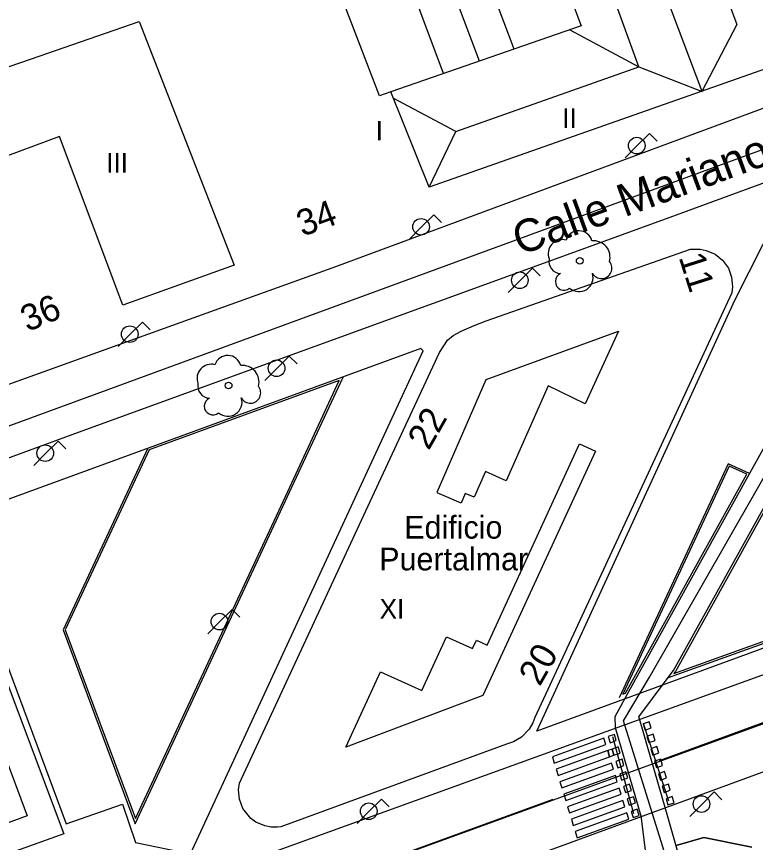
# Model space of a CAD drawing. Extents: x 282771 to 285132, y 4823109 to 4825496.
# Drawn here: x 283708.4 to 283765.2, y 4824268.6 to 4824332.1 of the extents above; entities that cross this region are included whole.
import ezdxf

# ---------------------------------------------------------------- set-up
doc = ezdxf.new("R2010")
doc.units = 0
for name, color, linetype in [('ACERA-BORDILLO', 7, 'Continuous'), ('ACERA-INTERIOR', 7, 'Continuous'), ('ARBOL', 7, 'Continuous'), ('CALLE-EJE', 7, 'Continuous'), ('CALLE-TEXTO', 7, 'Continuous'), ('CARRIL-BICI-AREA', 7, 'Continuous'), ('CARRIL-BICI-EJE', 7, 'Continuous'), ('EDIFICIO', 7, 'Continuous'), ('FAROLA', 7, 'Continuous'), ('MEDIANERA', 7, 'Continuous'), ('NUM-LOCAL', 7, 'Continuous'), ('NUM-PORTAL', 7, 'Continuous'), ('NUM-VADO', 7, 'Continuous'), ('PARQUE-JARDIN-AREA', 7, 'Continuous'), ('PASO-PEATONES', 7, 'Continuous'), ('SENAL-VIARIA', 7, 'Continuous'), ('TXT-ALTURA-EDIFICIO', 7, 'Continuous'), ('TXT-EDIFICIOS', 7, 'Continuous'), ('ZONA-VERDE', 7, 'Continuous')]:
    doc.layers.add(name, color=color, linetype=linetype)

msp = doc.modelspace()

# ---------------------------------------------------------------- linework, layer by layer
at = {"layer": 'ACERA-BORDILLO'}
for points in [[(283947.916, 4824386.195), (283841.206, 4824347.031), (283806.966, 4824334.441), (283775.826, 4824322.981), (283758.312, 4824316.541), (283713.412, 4824300.236), (283697.002, 4824294.211), (283685.307, 4824289.931), (283667.697, 4824283.482), (283655.668, 4824279.417), (283646.593, 4824277.147), (283642.003, 4824276.237), (283637.388, 4824275.487), (283632.963, 4824275.002)], [(283798.155, 4824337.076), (283732.902, 4824312.871), (283692.382, 4824298.296)], [(283637.018, 4824253.203), (283638.926, 4824251.428), (283641.505, 4824249.063), (283643.01, 4824247.719), (283644.897, 4824246.13), (283646.878, 4824244.64), (283648.26, 4824243.887), (283649.602, 4824243.208), (283650.849, 4824242.785), (283652.097, 4824242.423), (283653.664, 4824242.182), (283655.031, 4824242.09), (283656.842, 4824242.182), (283658.592, 4824242.677), (283675.604, 4824248.79), (283674.943, 4824250.526), (283712.674, 4824265.254), (283713.66, 4824262.671), (283804.502, 4824295.551), (283843.2, 4824309.763)], [(283727.322, 4824260.012), (283750.962, 4824268.652), (283769.521, 4824275.452), (283784.821, 4824281.012), (283803.421, 4824287.812), (283824.18, 4824295.383), (283824.641, 4824295.552), (283825.101, 4824295.722), (283849.051, 4824304.311)]]:
    msp.add_lwpolyline(points, dxfattribs=at)
at = {"layer": 'ACERA-INTERIOR'}
for points in [[(283774.591, 4824286.792), (283748.372, 4824277.202), (283763.621, 4824310.361), (283766.811, 4824316.671), (283788.761, 4824324.661), (283791.631, 4824323.421)], [(283712.212, 4824270.062), (283716.532, 4824271.592), (283717.552, 4824268.632), (283721.762, 4824267.782), (283739.643, 4824306.408), (283739.473, 4824306.588), (283703.511, 4824293.45), (283712.212, 4824270.062)], [(283718.495, 4824298.924), (283711.984, 4824284.973), (283717.525, 4824270.086), (283729.383, 4824295.551), (283733.486, 4824304.401)], [(283764.718, 4824296.997), (283763.078, 4824297.74), (283754.698, 4824279.758)], [(283758.481, 4824281.311), (283768.122, 4824284.784), (283772.13, 4824293.611), (283766.768, 4824296.067)], [(283759.089, 4824268.402), (283761.21, 4824269.025), (283764.889, 4824268.283)]]:
    msp.add_lwpolyline(points, dxfattribs=at)
at = {"layer": 'ARBOL'}
for centre in [(283751.672, 4824313.331), (283724.7, 4824303.756)]:
    msp.add_circle(centre, 0.255, dxfattribs=at)
for centre, radius, start, end in [((283751.602, 4824314.591), 1.038, 15.64228, 161.38435), ((283750.342, 4824313.861), 1.097, 75.4318, 200.55608), ((283752.732, 4824313.591), 1.272, 345.03273, 95.79925), ((283750.232, 4824313.291), 0.935, 168.59898, 268.13236), ((283753.342, 4824312.761), 0.797, 208.96246, 38.99103), ((283750.472, 4824311.741), 0.672, 113.73672, 309.4725), ((283751.612, 4824312.041), 1.086, 228.95447, 17.92796), ((283724.63, 4824305.016), 1.038, 15.64228, 161.38435), ((283723.37, 4824304.286), 1.097, 75.4318, 200.55608), ((283725.76, 4824304.016), 1.272, 345.03273, 95.79925), ((283723.26, 4824303.716), 0.935, 168.59898, 268.13236), ((283726.369, 4824303.186), 0.797, 208.96246, 38.99103), ((283723.5, 4824302.166), 0.672, 113.73672, 309.4725), ((283724.64, 4824302.466), 1.086, 228.95447, 17.92796)]:
    msp.add_arc(centre, radius, start, end, dxfattribs=at)
at = {"layer": 'CALLE-EJE'}
for points in [[(283623.463, 4824276.152), (283631.536, 4824277.707), (283643.497, 4824279.522), (283655.03, 4824282.192), (283668.593, 4824286.463), (283695.931, 4824296.288), (283808.594, 4824337.616), (283856.649, 4824355.45), (283890.715, 4824367.944), (283918.427, 4824378.463), (283946.139, 4824388.982), (283948.755, 4824389.292), (283951.27, 4824389.061), (283954.039, 4824388.011), (283957.804, 4824384.284), (283969.178, 4824351.877)], [(283650.523, 4824235.462), (283665.761, 4824241.46), (283814.821, 4824295.571), (283969.178, 4824351.877)]]:
    msp.add_lwpolyline(points, dxfattribs=at)
at = {"layer": 'CARRIL-BICI-AREA'}
for points in [[(283766.115, 4824299.521), (283764.718, 4824296.997), (283755.297, 4824279.98), (283754.368, 4824278.286), (283754.391, 4824277.469), (283756.366, 4824270.691), (283756.707, 4824268.054)], [(283759.309, 4824267.56), (283758.286, 4824271.161), (283756.253, 4824278.138), (283756.21, 4824278.286), (283758.324, 4824281.102), (283758.888, 4824281.853), (283766.768, 4824296.067)]]:
    msp.add_lwpolyline(points, dxfattribs=at)
at = {"layer": 'CARRIL-BICI-EJE'}
msp.add_lwpolyline([(283759.041, 4824265.181), (283755.025, 4824277.988), (283757.023, 4824281.333), (283767.243, 4824299.203), (283783.541, 4824321.956), (283783.541, 4824324.098), (283783.555, 4824326.15), (283783.834, 4824326.936), (283784.54, 4824327.642), (283785.312, 4824328.015), (283796.731, 4824332.147)], dxfattribs=at)
at = {"layer": 'EDIFICIO'}
for points in [[(283688.042, 4824415.34), (283763.701, 4824436.39), (283797.711, 4824345.701), (283793.831, 4824337.911), (283740.112, 4824318.991), (283737.162, 4824326.321), (283736.292, 4824326.011), (283727.972, 4824347.681), (283715.642, 4824342.731), (283688.042, 4824415.34)], [(283725.132, 4824312.991), (283716.572, 4824309.921), (283711.712, 4824322.871), (283701.492, 4824319.091), (283699.392, 4824325.351), (283709.482, 4824328.821), (283717.832, 4824331.701), (283725.132, 4824312.991)], [(283735.912, 4824295.551), (283740.902, 4824306.271), (283741.522, 4824307.221), (283741.952, 4824307.596), (283742.552, 4824307.931), (283743.572, 4824308.346), (283744.482, 4824308.711), (283760.181, 4824314.221), (283760.916, 4824314.226), (283761.396, 4824314.131), (283762.081, 4824313.841), (283762.641, 4824313.371), (283763.091, 4824312.771), (283763.336, 4824312.081), (283763.421, 4824311.341), (283763.361, 4824310.861), (283748.212, 4824278.242), (283748.057, 4824277.842), (283747.777, 4824277.347), (283747.192, 4824276.732), (283746.582, 4824276.362), (283746.052, 4824276.192), (283728.702, 4824269.842), (283728.452, 4824269.822), (283727.957, 4824269.827), (283727.477, 4824269.917), (283726.792, 4824270.202), (283726.402, 4824270.492), (283725.792, 4824271.262), (283725.537, 4824271.962), (283725.462, 4824272.692), (283725.522, 4824273.192), (283735.912, 4824295.551)], [(283704.812, 4824288.492), (283712.032, 4824269.302), (283661.973, 4824251.362), (283659.653, 4824250.922), (283658.503, 4824250.977), (283657.353, 4824251.032), (283656.248, 4824251.347), (283654.133, 4824252.227), (283652.273, 4824253.572), (283651.423, 4824254.352), (283650.123, 4824256.252), (283649.293, 4824258.392), (283649.133, 4824259.542), (283648.973, 4824260.692), (283649.183, 4824262.982), (283649.923, 4824265.172), (283651.133, 4824267.122), (283652.763, 4824268.762), (283654.743, 4824269.982), (283704.812, 4824288.492)]]:
    msp.add_lwpolyline(points, dxfattribs=at)
at = {"layer": 'FAROLA'}
for p, q in [((283757.032, 4824323.111), (283756.092, 4824322.181)), ((283757.622, 4824322.521), (283757.032, 4824323.111)), ((283756.092, 4824322.181), (283755.162, 4824321.241)), ((283740.462, 4824316.871), (283739.522, 4824315.941)), ((283741.052, 4824316.281), (283740.462, 4824316.871)), ((283739.522, 4824315.941), (283738.592, 4824315.001)), ((283748.052, 4824312.761), (283747.112, 4824311.831)), ((283748.642, 4824312.171), (283748.052, 4824312.761)), ((283747.112, 4824311.831), (283746.182, 4824310.891)), ((283718.082, 4824308.621), (283717.142, 4824307.691)), ((283718.672, 4824308.031), (283718.082, 4824308.621)), ((283717.142, 4824307.691), (283716.212, 4824306.751)), ((283729.362, 4824306.001), (283728.422, 4824305.071)), ((283729.952, 4824305.411), (283729.362, 4824306.001)), ((283728.422, 4824305.071), (283727.492, 4824304.131)), ((283711.592, 4824299.481), (283710.652, 4824298.551)), ((283712.182, 4824298.891), (283711.592, 4824299.481)), ((283710.652, 4824298.551), (283709.722, 4824297.611)), ((283724.967, 4824286.542), (283724.027, 4824285.612)), ((283725.557, 4824285.952), (283724.967, 4824286.542)), ((283724.027, 4824285.612), (283723.097, 4824284.672)), ((283762.007, 4824272.52), (283761.067, 4824271.59)), ((283762.597, 4824271.93), (283762.007, 4824272.52)), ((283736.442, 4824271.972), (283735.502, 4824271.042)), ((283737.032, 4824271.382), (283736.442, 4824271.972)), ((283735.502, 4824271.042), (283734.572, 4824270.102)), ((283761.067, 4824271.59), (283760.137, 4824270.65))]:
    msp.add_line(p, q, dxfattribs=at)
for centre in [(283756.052, 4824322.181), (283739.482, 4824315.941), (283747.072, 4824311.831), (283717.102, 4824307.691), (283728.382, 4824305.071), (283710.612, 4824298.551), (283723.987, 4824285.612), (283735.462, 4824271.042), (283761.027, 4824271.59)]:
    msp.add_circle(centre, 0.637, dxfattribs=at)
at = {"layer": 'MEDIANERA'}
for points in [[(283711.802, 4824421.7), (283746.622, 4824329.601)], [(283743.962, 4824328.671), (283709.091, 4824421.196)], [(283741.212, 4824327.721), (283706.483, 4824420.471)], [(283748.422, 4824372.721), (283763.731, 4824331.481), (283761.061, 4824326.341)], [(283761.071, 4824326.341), (283752.282, 4824349.681), (283750.252, 4824344.671)], [(283750.252, 4824344.671), (283745.842, 4824347.191), (283751.792, 4824331.391), (283737.162, 4824326.321)], [(283756.202, 4824328.241), (283750.252, 4824344.671)], [(283750.902, 4824331.081), (283756.202, 4824328.241)], [(283742.162, 4824323.251), (283756.202, 4824328.241)], [(283756.202, 4824328.241), (283761.071, 4824326.341)], [(283742.162, 4824323.251), (283737.352, 4824325.831)], [(283740.112, 4824318.991), (283742.162, 4824323.251)], [(283740.722, 4824295.551), (283744.482, 4824304.221), (283754.662, 4824307.911), (283752.102, 4824302.341), (283749.252, 4824303.711), (283746.012, 4824296.431), (283744.422, 4824297.131), (283743.552, 4824295.171), (283742.872, 4824295.461), (283742.552, 4824294.721), (283740.712, 4824295.511)], [(283739.532, 4824280.312), (283741.432, 4824284.452), (283743.442, 4824283.532), (283743.742, 4824284.182), (283744.552, 4824283.812), (283751.652, 4824299.261), (283752.892, 4824298.691), (283744.232, 4824279.942), (283733.702, 4824275.962), (283736.362, 4824281.762), (283739.532, 4824280.312)], [(283655.553, 4824268.322), (283703.582, 4824285.752), (283709.222, 4824270.692), (283661.483, 4824253.142)]]:
    msp.add_lwpolyline(points, dxfattribs=at)
at = {"layer": 'PARQUE-JARDIN-AREA'}
msp.add_lwpolyline([(283759.087, 4824268.398), (283761.21, 4824269.025), (283764.887, 4824268.279)], dxfattribs=at)
at = {"layer": 'PASO-PEATONES'}
for p, q in [((283757.018, 4824277.919), (283756.548, 4824277.748)), ((283756.548, 4824277.748), (283756.694, 4824277.27)), ((283756.694, 4824277.27), (283757.165, 4824277.44)), ((283757.165, 4824277.44), (283757.018, 4824277.919)), ((283754.336, 4824276.948), (283753.865, 4824276.778)), ((283753.865, 4824276.778), (283754.012, 4824276.299)), ((283754.482, 4824276.469), (283754.336, 4824276.948)), ((283757.311, 4824276.961), (283756.841, 4824276.791)), ((283756.841, 4824276.791), (283756.987, 4824276.312)), ((283757.458, 4824276.483), (283757.311, 4824276.961)), ((283753.53, 4824276.656), (283749.569, 4824275.223)), ((283749.716, 4824274.744), (283753.676, 4824276.177)), ((283753.676, 4824276.177), (283753.53, 4824276.656)), ((283754.012, 4824276.299), (283754.482, 4824276.469)), ((283756.987, 4824276.312), (283757.458, 4824276.483)), ((283753.823, 4824275.699), (283749.862, 4824274.265)), ((283754.158, 4824275.82), (283753.823, 4824275.699)), ((283753.823, 4824275.699), (283753.969, 4824275.22)), ((283753.969, 4824275.22), (283753.823, 4824275.699)), ((283754.629, 4824275.99), (283754.158, 4824275.82)), ((283754.158, 4824275.82), (283754.305, 4824275.341)), ((283754.305, 4824275.341), (283754.158, 4824275.82)), ((283754.305, 4824275.341), (283754.775, 4824275.512)), ((283754.775, 4824275.512), (283754.629, 4824275.99)), ((283757.604, 4824276.004), (283757.134, 4824275.834)), ((283757.134, 4824275.834), (283757.28, 4824275.355)), ((283757.28, 4824275.355), (283757.751, 4824275.525)), ((283757.751, 4824275.525), (283757.604, 4824276.004)), ((283749.569, 4824275.223), (283749.716, 4824274.744)), ((283750.009, 4824273.786), (283753.969, 4824275.22)), ((283753.969, 4824275.22), (283754.305, 4824275.341)), ((283754.922, 4824275.033), (283754.451, 4824274.863)), ((283754.451, 4824274.863), (283754.598, 4824274.384)), ((283755.068, 4824274.554), (283754.922, 4824275.033)), ((283757.897, 4824275.046), (283757.426, 4824274.876)), ((283757.426, 4824274.876), (283757.573, 4824274.397)), ((283758.044, 4824274.568), (283757.897, 4824275.046)), ((283749.862, 4824274.265), (283750.009, 4824273.786)), ((283754.116, 4824274.741), (283750.155, 4824273.308)), ((283750.302, 4824272.829), (283754.262, 4824274.262)), ((283754.262, 4824274.262), (283754.116, 4824274.741)), ((283754.598, 4824274.384), (283755.068, 4824274.554)), ((283757.573, 4824274.397), (283758.044, 4824274.568)), ((283754.409, 4824273.784), (283750.448, 4824272.35)), ((283754.555, 4824273.305), (283754.409, 4824273.784)), ((283755.215, 4824274.076), (283754.744, 4824273.905)), ((283754.744, 4824273.905), (283754.89, 4824273.426)), ((283754.89, 4824273.426), (283755.361, 4824273.597)), ((283755.361, 4824273.597), (283755.215, 4824274.076)), ((283758.19, 4824274.089), (283757.719, 4824273.919)), ((283757.719, 4824273.919), (283757.866, 4824273.44)), ((283757.866, 4824273.44), (283758.337, 4824273.61)), ((283758.337, 4824273.61), (283758.19, 4824274.089)), ((283750.155, 4824273.308), (283750.302, 4824272.829)), ((283750.595, 4824271.872), (283754.555, 4824273.305)), ((283755.508, 4824273.118), (283755.037, 4824272.948)), ((283755.037, 4824272.948), (283755.183, 4824272.469)), ((283755.654, 4824272.639), (283755.508, 4824273.118)), ((283758.483, 4824273.132), (283758.012, 4824272.961)), ((283758.012, 4824272.961), (283758.159, 4824272.482)), ((283758.63, 4824272.653), (283758.483, 4824273.132)), ((283750.448, 4824272.35), (283750.595, 4824271.872)), ((283754.701, 4824272.826), (283750.741, 4824271.393)), ((283750.888, 4824270.914), (283754.848, 4824272.348)), ((283754.848, 4824272.348), (283754.701, 4824272.826)), ((283755.183, 4824272.469), (283755.654, 4824272.639)), ((283758.159, 4824272.482), (283758.63, 4824272.653)), ((283754.994, 4824271.869), (283751.034, 4824270.435)), ((283755.141, 4824271.39), (283754.994, 4824271.869)), ((283755.801, 4824272.161), (283755.33, 4824271.99)), ((283755.33, 4824271.99), (283755.476, 4824271.511)), ((283755.476, 4824271.511), (283755.947, 4824271.682)), ((283755.947, 4824271.682), (283755.801, 4824272.161)), ((283758.776, 4824272.174), (283758.305, 4824272.004)), ((283758.305, 4824272.004), (283758.452, 4824271.525)), ((283758.452, 4824271.525), (283758.922, 4824271.695)), ((283758.922, 4824271.695), (283758.776, 4824272.174)), ((283750.741, 4824271.393), (283750.888, 4824270.914)), ((283751.181, 4824269.957), (283755.141, 4824271.39)), ((283756.094, 4824271.203), (283755.623, 4824271.033)), ((283755.623, 4824271.033), (283755.769, 4824270.554)), ((283756.24, 4824270.724), (283756.094, 4824271.203)), ((283751.034, 4824270.435), (283751.181, 4824269.957)), ((283755.287, 4824270.911), (283751.327, 4824269.478)), ((283751.474, 4824268.999), (283755.434, 4824270.433)), ((283755.434, 4824270.433), (283755.287, 4824270.911)), ((283755.769, 4824270.554), (283756.24, 4824270.724)), ((283751.327, 4824269.478), (283751.474, 4824268.999))]:
    msp.add_line(p, q, dxfattribs=at)
at = {"layer": 'SENAL-VIARIA'}
for points in [[(283757.807, 4824274.941), (283780.914, 4824283.408), (283857.136, 4824311.11), (283973.403, 4824353.54)], [(283758.506, 4824271.823), (283756.571, 4824277.79)], [(283755.819, 4824270.855), (283754.227, 4824276.756)], [(283665.761, 4824241.46), (283710.196, 4824257.596), (283749.64, 4824271.96)]]:
    msp.add_lwpolyline(points, dxfattribs=at)
at = {"layer": 'ZONA-VERDE'}
for p, q in [((283733.198, 4824304.136), (283718.604, 4824298.804)), ((283755.193, 4824280.102), (283764.508, 4824296.927)), ((283766.832, 4824295.873), (283759.019, 4824281.78)), ((283758.902, 4824281.622), (283768.012, 4824284.904)), ((283754.988, 4824280.026), (283755.193, 4824280.102))]:
    msp.add_line(p, q, dxfattribs=at)
for points in [[(283718.604, 4824298.804), (283712.146, 4824284.967), (283717.541, 4824270.475), (283729.247, 4824295.615), (283733.198, 4824304.136)], [(283764.508, 4824296.927), (283763.151, 4824297.542), (283754.988, 4824280.026)], [(283759.019, 4824281.78), (283759.008, 4824281.763), (283758.902, 4824281.622)], [(283764.889, 4824268.283), (283761.21, 4824269.025), (283759.089, 4824268.402)]]:
    msp.add_lwpolyline(points, dxfattribs=at)

# ---------------------------------------------------------------- texts
at = {"layer": 'CALLE-TEXTO'}
msp.add_text('Calle Mariano Pola', height=2.5, rotation=20.14431, dxfattribs=at).set_placement((283747.083, 4824313.72))
at = {"layer": 'NUM-LOCAL'}
msp.add_text('36', height=2, rotation=22.95409, dxfattribs=at).set_placement((283709.25, 4824307.844))
at = {"layer": 'NUM-PORTAL'}
for s, rotation, p in [('34', 20.24004, (283730.377, 4824315.167)), ('22', 60.20315, (283740.071, 4824298.7)), ('20', 60.20315, (283748.604, 4824280.571))]:
    msp.add_text(s, height=2, rotation=rotation, dxfattribs=at).set_placement(p)
at = {"layer": 'NUM-VADO'}
msp.add_text('11', height=2, rotation=287.66089, dxfattribs=at).set_placement((283759.265, 4824313.605))
at = {"layer": 'TXT-ALTURA-EDIFICIO'}
for s, p in [('II', (283750.324, 4824323.535)), ('I', (283735.998, 4824322.578)), ('III', (283715.29, 4824320.101)), ('XI', (283736.298, 4824285.836))]:
    msp.add_text(s, height=1.5, rotation=0.00004, dxfattribs=at).set_placement(p)
at = {"layer": 'TXT-EDIFICIOS'}
for s, p in [('Edificio ', (283738.191, 4824291.983)), ('Puertalmar', (283736.268, 4824289.544))]:
    msp.add_text(s, height=1.75, rotation=0.00004, dxfattribs=at).set_placement(p)

doc.saveas('drawing.dxf')
